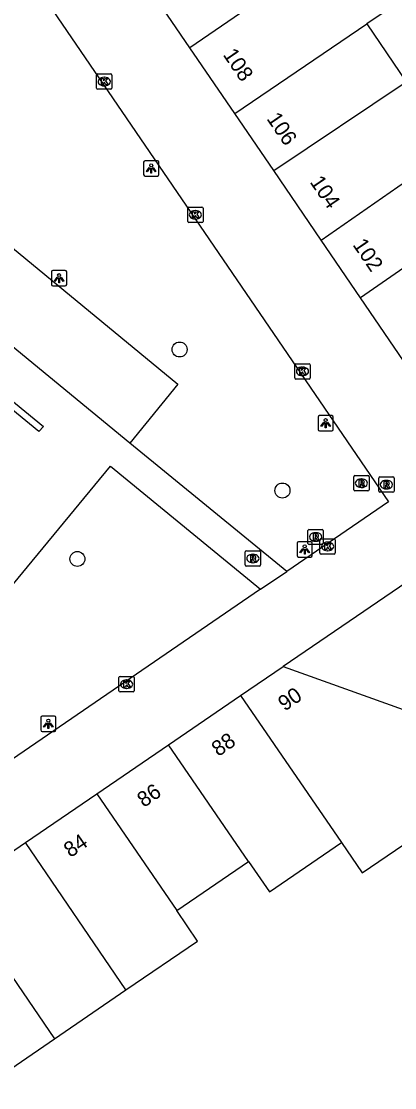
# Model space of a CAD drawing. Extents: x 155275 to 156263, y 382654 to 383635.
# Drawn here: x 155667.9 to 155692.4, y 382982.7 to 383052.4 of the extents above; entities that cross this region are included whole.
import ezdxf

# ---------------------------------------------------------------- set-up
doc = ezdxf.new("R2010")
doc.units = 0
for name, color, linetype in [('IMGEO_Boom', 7, 'Continuous'), ('IMGEO_Kolk', 7, 'Continuous'), ('IMGEO_Lichtpunt', 7, 'Continuous'), ('IMGEO_Pand', 7, 'Continuous'), ('IMGEO_Pand_nummerreeks', 7, 'Continuous'), ('IMGEO_Parkeervlak_open', 7, 'Continuous'), ('IMGEO_Rioolput', 7, 'Continuous'), ('IMGEO_Voetpad_open', 7, 'Continuous')]:
    doc.layers.add(name, color=color, linetype=linetype)

msp = doc.modelspace()

# ---------------------------------------------------------------- linework, layer by layer
at = {"layer": 'IMGEO_Boom'}
for centre in [(155678.291, 383030.925), (155685.017, 383021.709), (155671.614, 383017.235)]:
    msp.add_circle(centre, 0.489, dxfattribs=at)
at = {"layer": 'IMGEO_Kolk'}
for p, q in [((155672.868, 383048.006), (155672.868, 383048.858)), ((155672.943, 383048.932), (155673.795, 383048.932)), ((155673.869, 383048.858), (155673.869, 383048.006)), ((155673.379, 383048.152), (155673.354, 383048.152)), ((155673.356, 383048.712), (155673.381, 383048.712)), ((155673.795, 383047.932), (155672.943, 383047.932)), ((155678.824, 383039.301), (155678.824, 383040.153)), ((155678.899, 383040.227), (155679.751, 383040.227)), ((155679.312, 383040.007), (155679.337, 383040.007)), ((155679.825, 383040.153), (155679.825, 383039.301)), ((155679.751, 383039.227), (155678.899, 383039.227)), ((155679.335, 383039.447), (155679.31, 383039.447)), ((155685.824, 383029.07), (155685.824, 383029.922)), ((155685.899, 383029.996), (155686.751, 383029.996)), ((155686.825, 383029.922), (155686.825, 383029.07)), ((155686.335, 383029.216), (155686.31, 383029.216)), ((155686.312, 383029.776), (155686.337, 383029.776)), ((155686.751, 383028.996), (155685.899, 383028.996)), ((155687.468, 383017.629), (155687.468, 383018.481)), ((155687.543, 383018.555), (155688.395, 383018.555)), ((155687.956, 383018.335), (155687.981, 383018.335)), ((155688.469, 383018.481), (155688.469, 383017.629)), ((155688.395, 383017.555), (155687.543, 383017.555)), ((155687.979, 383017.775), (155687.954, 383017.775)), ((155674.328, 383008.629), (155674.328, 383009.481)), ((155674.403, 383009.555), (155675.255, 383009.555)), ((155674.816, 383009.335), (155674.841, 383009.335)), ((155675.329, 383009.481), (155675.329, 383008.629)), ((155675.255, 383008.555), (155674.403, 383008.555)), ((155674.839, 383008.775), (155674.814, 383008.775))]:
    msp.add_line(p, q, dxfattribs=at)
for points in [[(155672.868, 383048.006), (155672.868, 383048.858)], [(155672.943, 383048.932), (155673.795, 383048.932)], [(155673.869, 383048.858), (155673.869, 383048.006)], [(155673.189, 383048.632), (155673.312, 383048.632), (155673.312, 383048.481), (155673.442, 383048.632), (155673.606, 383048.632), (155673.46, 383048.481), (155673.613, 383048.232), (155673.461, 383048.232), (155673.376, 383048.396), (155673.312, 383048.329), (155673.312, 383048.232), (155673.189, 383048.232), (155673.189, 383048.632)], [(155673.795, 383047.932), (155672.943, 383047.932)], [(155678.824, 383039.301), (155678.824, 383040.153)], [(155678.899, 383040.227), (155679.751, 383040.227)], [(155679.145, 383039.927), (155679.268, 383039.927), (155679.268, 383039.776), (155679.398, 383039.927), (155679.562, 383039.927), (155679.416, 383039.776), (155679.569, 383039.527), (155679.417, 383039.527), (155679.332, 383039.691), (155679.268, 383039.624), (155679.268, 383039.527), (155679.145, 383039.527), (155679.145, 383039.927)], [(155679.825, 383040.153), (155679.825, 383039.301)], [(155679.751, 383039.227), (155678.899, 383039.227)], [(155685.824, 383029.07), (155685.824, 383029.922)], [(155685.899, 383029.996), (155686.751, 383029.996)], [(155686.825, 383029.922), (155686.825, 383029.07)], [(155686.145, 383029.696), (155686.268, 383029.696), (155686.268, 383029.545), (155686.398, 383029.696), (155686.562, 383029.696), (155686.416, 383029.545), (155686.569, 383029.296), (155686.417, 383029.296), (155686.332, 383029.46), (155686.268, 383029.393), (155686.268, 383029.296), (155686.145, 383029.296), (155686.145, 383029.696)], [(155686.751, 383028.996), (155685.899, 383028.996)], [(155687.468, 383017.629), (155687.468, 383018.481)], [(155687.543, 383018.555), (155688.395, 383018.555)], [(155687.789, 383018.255), (155687.912, 383018.255), (155687.912, 383018.104), (155688.042, 383018.255), (155688.206, 383018.255), (155688.06, 383018.104), (155688.213, 383017.855), (155688.061, 383017.855), (155687.976, 383018.019), (155687.912, 383017.952), (155687.912, 383017.855), (155687.789, 383017.855), (155687.789, 383018.255)], [(155688.469, 383018.481), (155688.469, 383017.629)], [(155688.395, 383017.555), (155687.543, 383017.555)], [(155674.328, 383008.629), (155674.328, 383009.481)], [(155674.403, 383009.555), (155675.255, 383009.555)], [(155674.649, 383009.255), (155674.772, 383009.255), (155674.772, 383009.104), (155674.902, 383009.255), (155675.066, 383009.255), (155674.92, 383009.104), (155675.073, 383008.855), (155674.921, 383008.855), (155674.836, 383009.019), (155674.772, 383008.952), (155674.772, 383008.855), (155674.649, 383008.855), (155674.649, 383009.255)], [(155675.329, 383009.481), (155675.329, 383008.629)], [(155675.255, 383008.555), (155674.403, 383008.555)]]:
    msp.add_lwpolyline(points, dxfattribs=at)
for centre, start, end in [((155672.945, 383048.856), 91.55205, 178.44795), ((155672.945, 383048.856), 91.55205, 178.44795), ((155673.793, 383048.856), 1.55205, 88.44795), ((155673.793, 383048.856), 1.55205, 88.44795), ((155672.945, 383048.008), 181.55205, 268.44795), ((155672.945, 383048.008), 181.55205, 268.44795), ((155673.793, 383048.008), 271.55205, 358.44795), ((155673.793, 383048.008), 271.55205, 358.44795), ((155678.901, 383040.151), 91.55205, 178.44795), ((155678.901, 383040.151), 91.55205, 178.44795), ((155679.749, 383040.151), 1.55205, 88.44795), ((155679.749, 383040.151), 1.55205, 88.44795), ((155678.901, 383039.303), 181.55205, 268.44795), ((155678.901, 383039.303), 181.55205, 268.44795), ((155679.749, 383039.303), 271.55205, 358.44795), ((155679.749, 383039.303), 271.55205, 358.44795), ((155685.901, 383029.92), 91.55205, 178.44795), ((155685.901, 383029.92), 91.55205, 178.44795), ((155686.749, 383029.92), 1.55205, 88.44795), ((155686.749, 383029.92), 1.55205, 88.44795), ((155685.901, 383029.072), 181.55205, 268.44795), ((155685.901, 383029.072), 181.55205, 268.44795), ((155686.749, 383029.072), 271.55205, 358.44795), ((155686.749, 383029.072), 271.55205, 358.44795), ((155687.545, 383018.479), 91.55205, 178.44795), ((155687.545, 383018.479), 91.55205, 178.44795), ((155688.393, 383018.479), 1.55205, 88.44795), ((155688.393, 383018.479), 1.55205, 88.44795), ((155687.545, 383017.631), 181.55205, 268.44795), ((155687.545, 383017.631), 181.55205, 268.44795), ((155688.393, 383017.631), 271.55205, 358.44795), ((155688.393, 383017.631), 271.55205, 358.44795), ((155674.405, 383009.479), 91.55205, 178.44795), ((155674.405, 383009.479), 91.55205, 178.44795), ((155675.253, 383009.479), 1.55205, 88.44795), ((155675.253, 383009.479), 1.55205, 88.44795), ((155674.405, 383008.631), 181.55205, 268.44795), ((155674.405, 383008.631), 181.55205, 268.44795), ((155675.253, 383008.631), 271.55205, 358.44795), ((155675.253, 383008.631), 271.55205, 358.44795)]:
    msp.add_arc(centre, 0.0765, start, end, dxfattribs=at)
for centre, major_axis, ratio, start_param, end_param in [((155673.355, 383048.432), (-0.387, 0.002), 0.722429, 4.712389, 7.853982), ((155673.38, 383048.432), (-0.39, 0.002), 0.717154, 1.570796, 4.712389), ((155679.311, 383039.727), (-0.387, 0.002), 0.722429, 4.712389, 7.853982), ((155679.336, 383039.727), (-0.39, 0.002), 0.717154, 1.570796, 4.712389), ((155686.311, 383029.496), (-0.387, 0.002), 0.722429, 4.712389, 7.853982), ((155686.336, 383029.496), (-0.39, 0.002), 0.717154, 1.570796, 4.712389), ((155687.955, 383018.055), (-0.387, 0.002), 0.722429, 4.712389, 7.853982), ((155687.98, 383018.055), (-0.39, 0.002), 0.717154, 1.570796, 4.712389), ((155674.815, 383009.055), (-0.387, 0.002), 0.722429, 4.712389, 7.853982), ((155674.84, 383009.055), (-0.39, 0.002), 0.717154, 1.570796, 4.712389)]:
    msp.add_ellipse(centre, major_axis=major_axis, ratio=ratio, start_param=start_param, end_param=end_param, dxfattribs=at)
at = {"layer": 'IMGEO_Lichtpunt'}
for p, q in [((155675.939, 383043.16), (155675.939, 383042.353)), ((155675.939, 383043.16), (155675.939, 383042.353)), ((155676.841, 383043.255), (155676.033, 383043.255)), ((155676.841, 383043.255), (155676.033, 383043.255)), ((155676.935, 383042.353), (155676.935, 383043.16)), ((155676.935, 383042.353), (155676.935, 383043.16)), ((155676.033, 383042.259), (155676.841, 383042.259)), ((155676.033, 383042.259), (155676.841, 383042.259)), ((155669.919, 383035.99), (155669.919, 383035.183)), ((155669.919, 383035.99), (155669.919, 383035.183)), ((155670.821, 383036.085), (155670.013, 383036.085)), ((155670.821, 383036.085), (155670.013, 383036.085)), ((155670.915, 383035.183), (155670.915, 383035.99)), ((155670.915, 383035.183), (155670.915, 383035.99)), ((155670.013, 383035.089), (155670.821, 383035.089)), ((155670.013, 383035.089), (155670.821, 383035.089)), ((155687.341, 383026.512), (155687.341, 383025.705)), ((155687.341, 383026.512), (155687.341, 383025.705)), ((155688.243, 383026.607), (155687.435, 383026.607)), ((155688.243, 383026.607), (155687.435, 383026.607)), ((155688.337, 383025.705), (155688.337, 383026.512)), ((155688.337, 383025.705), (155688.337, 383026.512)), ((155687.435, 383025.611), (155688.243, 383025.611)), ((155687.435, 383025.611), (155688.243, 383025.611)), ((155685.971, 383018.261), (155685.971, 383017.454)), ((155685.971, 383018.261), (155685.971, 383017.454)), ((155686.873, 383018.356), (155686.065, 383018.356)), ((155686.873, 383018.356), (155686.065, 383018.356)), ((155686.967, 383017.454), (155686.967, 383018.261)), ((155686.967, 383017.454), (155686.967, 383018.261)), ((155686.065, 383017.36), (155686.873, 383017.36)), ((155686.065, 383017.36), (155686.873, 383017.36)), ((155670.116, 383006.962), (155669.308, 383006.962)), ((155670.116, 383006.962), (155669.308, 383006.962)), ((155669.214, 383006.867), (155669.214, 383006.06)), ((155669.214, 383006.867), (155669.214, 383006.06)), ((155670.21, 383006.06), (155670.21, 383006.867)), ((155670.21, 383006.06), (155670.21, 383006.867)), ((155669.308, 383005.966), (155670.116, 383005.966)), ((155669.308, 383005.966), (155670.116, 383005.966))]:
    msp.add_line(p, q, dxfattribs=at)
for points in [[(155676.313, 383042.824), (155676.352, 383042.796), (155676.164, 383042.534), (155676.126, 383042.561), (155676.313, 383042.824)], [(155676.415, 383042.776), (155676.462, 383042.776), (155676.462, 383042.454), (155676.415, 383042.454), (155676.415, 383042.776)], [(155676.525, 383042.796), (155676.563, 383042.823), (155676.75, 383042.561), (155676.711, 383042.533), (155676.525, 383042.796)], [(155670.293, 383035.654), (155670.332, 383035.626), (155670.144, 383035.364), (155670.106, 383035.391), (155670.293, 383035.654)], [(155670.395, 383035.606), (155670.442, 383035.606), (155670.442, 383035.284), (155670.395, 383035.284), (155670.395, 383035.606)], [(155670.505, 383035.626), (155670.543, 383035.653), (155670.73, 383035.391), (155670.691, 383035.363), (155670.505, 383035.626)], [(155687.715, 383026.176), (155687.754, 383026.148), (155687.566, 383025.886), (155687.528, 383025.913), (155687.715, 383026.176)], [(155687.817, 383026.128), (155687.864, 383026.128), (155687.864, 383025.806), (155687.817, 383025.806), (155687.817, 383026.128)], [(155687.927, 383026.148), (155687.965, 383026.175), (155688.152, 383025.913), (155688.113, 383025.885), (155687.927, 383026.148)], [(155686.345, 383017.925), (155686.384, 383017.897), (155686.196, 383017.635), (155686.158, 383017.662), (155686.345, 383017.925)], [(155686.447, 383017.877), (155686.494, 383017.877), (155686.494, 383017.555), (155686.447, 383017.555), (155686.447, 383017.877)], [(155686.557, 383017.897), (155686.595, 383017.924), (155686.782, 383017.662), (155686.743, 383017.634), (155686.557, 383017.897)], [(155669.588, 383006.531), (155669.627, 383006.503), (155669.439, 383006.241), (155669.401, 383006.268), (155669.588, 383006.531)], [(155669.69, 383006.483), (155669.737, 383006.483), (155669.737, 383006.161), (155669.69, 383006.161), (155669.69, 383006.483)], [(155669.8, 383006.503), (155669.838, 383006.53), (155670.025, 383006.268), (155669.986, 383006.24), (155669.8, 383006.503)]]:
    msp.add_lwpolyline(points, dxfattribs=at)
for centre in [(155676.438, 383042.958), (155670.418, 383035.788), (155687.84, 383026.31), (155686.47, 383018.059), (155669.713, 383006.665)]:
    msp.add_circle(centre, 0.0994, dxfattribs=at)
for centre, start, end in [((155676.033, 383043.16), 90, 180), ((155676.033, 383043.16), 90, 180), ((155676.841, 383043.16), 0, 90), ((155676.841, 383043.16), 0, 90), ((155676.033, 383042.353), 180, 270), ((155676.033, 383042.353), 180, 270), ((155676.841, 383042.353), 270, 0), ((155676.841, 383042.353), 270, 360), ((155670.013, 383035.99), 90, 180), ((155670.013, 383035.99), 90, 180), ((155670.821, 383035.99), 0, 90), ((155670.821, 383035.99), 0, 90), ((155670.013, 383035.183), 180, 270), ((155670.013, 383035.183), 180, 270), ((155670.821, 383035.183), 270, 0), ((155670.821, 383035.183), 270, 360), ((155687.435, 383026.512), 90, 180), ((155687.435, 383026.512), 90, 180), ((155688.243, 383026.512), 0, 90), ((155688.243, 383026.512), 0, 90), ((155687.435, 383025.705), 180, 270), ((155687.435, 383025.705), 180, 270), ((155688.243, 383025.705), 270, 0), ((155688.243, 383025.705), 270, 360), ((155686.065, 383018.261), 90, 180), ((155686.065, 383018.261), 90, 180), ((155686.873, 383018.261), 0, 90), ((155686.873, 383018.261), 0, 90), ((155686.065, 383017.454), 180, 270), ((155686.065, 383017.454), 180, 270), ((155686.873, 383017.454), 270, 0), ((155686.873, 383017.454), 270, 360), ((155669.308, 383006.867), 90, 180), ((155669.308, 383006.867), 90, 180), ((155670.116, 383006.867), 0, 90), ((155670.116, 383006.867), 0, 90), ((155669.308, 383006.06), 180, 270), ((155669.308, 383006.06), 180, 270), ((155670.116, 383006.06), 270, 0), ((155670.116, 383006.06), 270, 360)]:
    msp.add_arc(centre, 0.0946, start, end, dxfattribs=at)
at = {"layer": 'IMGEO_Pand'}
for points in [[(155688.55, 383057.228), (155678.967, 383050.643)], [(155688.55, 383057.228), (155691.538, 383052.879), (155690.537, 383052.201)], [(155678.967, 383050.643), (155675.992, 383055.002)], [(155681.898, 383046.35), (155690.537, 383052.201)], [(155690.537, 383052.201), (155693.104, 383048.412)], [(155681.898, 383046.35), (155678.967, 383050.643)], [(155684.447, 383042.615), (155693.104, 383048.412)], [(155684.447, 383042.615), (155681.898, 383046.35)], [(155687.544, 383038.078), (155696.069, 383043.986)], [(155687.544, 383038.078), (155684.447, 383042.615)], [(155698.679, 383040.217), (155690.125, 383034.298)], [(155690.125, 383034.298), (155687.544, 383038.078)], [(155693.265, 383029.698), (155690.125, 383034.298)], [(155682.282, 383008.318), (155685.053, 383010.212)], [(155685.053, 383010.212), (155695.816, 383006.356)], [(155677.572, 383005.1), (155682.282, 383008.318)], [(155682.282, 383008.318), (155688.866, 382998.705)], [(155688.866, 382998.705), (155690.229, 382996.715), (155695.6, 383000.393), (155692.889, 383004.353), (155695.816, 383006.356)], [(155672.887, 383001.898), (155677.572, 383005.1)], [(155682.799, 382997.475), (155677.572, 383005.1)], [(155668.212, 382998.703), (155672.887, 383001.898)], [(155672.887, 383001.898), (155678.104, 382994.254)], [(155663.536, 382995.508), (155668.212, 382998.703)], [(155674.789, 382989.075), (155668.212, 382998.703)], [(155682.799, 382997.475), (155684.161, 382995.488), (155688.866, 382998.705)], [(155678.104, 382994.254), (155682.799, 382997.475)], [(155663.536, 382995.508), (155670.113, 382985.881)], [(155674.789, 382989.075), (155679.465, 382992.27), (155678.104, 382994.254)], [(155670.113, 382985.881), (155674.789, 382989.075)], [(155665.436, 382982.686), (155670.113, 382985.881)]]:
    msp.add_lwpolyline(points, dxfattribs=at)
at = {"layer": 'IMGEO_Parkeervlak_open'}
msp.add_lwpolyline([(155651.755, 383043.96), (155654.921, 383047.799), (155678.185, 383028.662), (155675.036, 383024.801)], dxfattribs=at)
at = {"layer": 'IMGEO_Rioolput'}
for p, q in [((155689.674, 383021.762), (155689.674, 383022.614)), ((155689.749, 383022.688), (155690.601, 383022.688)), ((155690.162, 383022.468), (155690.187, 383022.468)), ((155690.675, 383022.614), (155690.675, 383021.762)), ((155691.308, 383021.669), (155691.308, 383022.521)), ((155691.383, 383022.595), (155692.235, 383022.595)), ((155691.796, 383022.375), (155691.821, 383022.375)), ((155692.309, 383022.521), (155692.309, 383021.669)), ((155690.601, 383021.688), (155689.749, 383021.688)), ((155690.185, 383021.908), (155690.16, 383021.908)), ((155692.235, 383021.595), (155691.383, 383021.595)), ((155691.819, 383021.815), (155691.794, 383021.815)), ((155686.685, 383018.247), (155686.685, 383019.099)), ((155686.76, 383019.173), (155687.612, 383019.173)), ((155687.173, 383018.953), (155687.198, 383018.953)), ((155687.686, 383019.099), (155687.686, 383018.247)), ((155687.612, 383018.173), (155686.76, 383018.173)), ((155687.196, 383018.393), (155687.171, 383018.393)), ((155682.584, 383016.843), (155682.584, 383017.695)), ((155682.659, 383017.769), (155683.511, 383017.769)), ((155683.072, 383017.549), (155683.097, 383017.549)), ((155683.585, 383017.695), (155683.585, 383016.843)), ((155683.511, 383016.769), (155682.659, 383016.769)), ((155683.095, 383016.989), (155683.07, 383016.989))]:
    msp.add_line(p, q, dxfattribs=at)
for points in [[(155689.674, 383021.762), (155689.674, 383022.614)], [(155689.749, 383022.688), (155690.601, 383022.688)], [(155690.263, 383022.386), (155690.011, 383022.388), (155690.011, 383021.988)], [(155690.189, 383022.307), (155690.135, 383022.307), (155690.135, 383022.226)], [(155690.675, 383022.614), (155690.675, 383021.762)], [(155691.308, 383021.669), (155691.308, 383022.521)], [(155691.383, 383022.595), (155692.235, 383022.595)], [(155691.897, 383022.293), (155691.645, 383022.295), (155691.645, 383021.895)], [(155692.309, 383022.521), (155692.309, 383021.669)], [(155690.601, 383021.688), (155689.749, 383021.688)], [(155690.011, 383021.988), (155690.135, 383021.988), (155690.135, 383022.15), (155690.146, 383022.15)], [(155690.135, 383022.226), (155690.187, 383022.226)], [(155690.193, 383022.121), (155690.264, 383021.988), (155690.404, 383021.988), (155690.339, 383022.114)], [(155692.235, 383021.595), (155691.383, 383021.595)], [(155691.645, 383021.895), (155691.769, 383021.895), (155691.769, 383022.057), (155691.78, 383022.057)], [(155691.823, 383022.214), (155691.769, 383022.214), (155691.769, 383022.133)], [(155691.769, 383022.133), (155691.821, 383022.133)], [(155691.827, 383022.028), (155691.898, 383021.895), (155692.038, 383021.895), (155691.973, 383022.021)], [(155686.685, 383018.247), (155686.685, 383019.099)], [(155686.76, 383019.173), (155687.612, 383019.173)], [(155687.274, 383018.871), (155687.022, 383018.873), (155687.022, 383018.473)], [(155687.2, 383018.792), (155687.146, 383018.792), (155687.146, 383018.711)], [(155687.686, 383019.099), (155687.686, 383018.247)], [(155687.612, 383018.173), (155686.76, 383018.173)], [(155687.022, 383018.473), (155687.146, 383018.473), (155687.146, 383018.635), (155687.157, 383018.635)], [(155687.146, 383018.711), (155687.198, 383018.711)], [(155687.204, 383018.606), (155687.275, 383018.473), (155687.415, 383018.473), (155687.35, 383018.599)], [(155682.584, 383016.843), (155682.584, 383017.695)], [(155682.659, 383017.769), (155683.511, 383017.769)], [(155683.173, 383017.467), (155682.921, 383017.469), (155682.921, 383017.069)], [(155683.099, 383017.388), (155683.045, 383017.388), (155683.045, 383017.307)], [(155683.585, 383017.695), (155683.585, 383016.843)], [(155683.511, 383016.769), (155682.659, 383016.769)], [(155682.921, 383017.069), (155683.045, 383017.069), (155683.045, 383017.231), (155683.056, 383017.231)], [(155683.045, 383017.307), (155683.097, 383017.307)], [(155683.103, 383017.202), (155683.174, 383017.069), (155683.314, 383017.069), (155683.249, 383017.195)]]:
    msp.add_lwpolyline(points, dxfattribs=at)
for centre, radius, start, end in [((155689.751, 383022.612), 0.0765, 91.55205, 178.44795), ((155689.751, 383022.612), 0.0765, 91.55205, 178.44795), ((155690.195, 383022.211), 0.0964, 77.00612, 93.18647), ((155690.209, 383022.268), 0.0378, 276.66336, 79.67722), ((155690.262, 383022.276), 0.109, 350.36119, 89.41601), ((155690.26, 383022.276), 0.112, 277.58423, 350.98172), ((155690.599, 383022.612), 0.0765, 1.55205, 88.44795), ((155690.599, 383022.612), 0.0765, 1.55205, 88.44795), ((155691.385, 383022.519), 0.0765, 91.55205, 178.44795), ((155691.385, 383022.519), 0.0765, 91.55205, 178.44795), ((155691.896, 383022.183), 0.109, 350.36119, 89.41601), ((155692.233, 383022.519), 0.0765, 1.55205, 88.44795), ((155692.233, 383022.519), 0.0765, 1.55205, 88.44795), ((155689.751, 383021.764), 0.0765, 181.55205, 268.44795), ((155689.751, 383021.764), 0.0765, 181.55205, 268.44795), ((155690.145, 383022.097), 0.0533, 26.02933, 88.69889), ((155690.171, 383022.415), 0.19, 274.7715, 282.96867), ((155690.244, 383022.061), 0.108, 29.51342, 73.79051), ((155690.599, 383021.764), 0.0765, 271.55205, 358.44795), ((155690.599, 383021.764), 0.0765, 271.55205, 358.44795), ((155691.385, 383021.671), 0.0765, 181.55205, 268.44795), ((155691.385, 383021.671), 0.0765, 181.55205, 268.44795), ((155691.779, 383022.004), 0.0533, 26.02933, 88.69889), ((155691.805, 383022.322), 0.19, 274.7715, 282.96867), ((155691.829, 383022.118), 0.0964, 77.00612, 93.18647), ((155691.843, 383022.175), 0.0378, 276.66336, 79.67722), ((155691.894, 383022.183), 0.112, 277.58423, 350.98172), ((155691.878, 383021.968), 0.108, 29.51342, 73.79051), ((155692.233, 383021.671), 0.0765, 271.55205, 358.44795), ((155692.233, 383021.671), 0.0765, 271.55205, 358.44795), ((155686.762, 383019.097), 0.0765, 91.55205, 178.44795), ((155686.762, 383019.097), 0.0765, 91.55205, 178.44795), ((155687.206, 383018.696), 0.0964, 77.00612, 93.18647), ((155687.22, 383018.753), 0.0378, 276.66336, 79.67722), ((155687.273, 383018.761), 0.109, 350.36119, 89.41601), ((155687.61, 383019.097), 0.0765, 1.55205, 88.44795), ((155687.61, 383019.097), 0.0765, 1.55205, 88.44795), ((155686.762, 383018.249), 0.0765, 181.55205, 268.44795), ((155686.762, 383018.249), 0.0765, 181.55205, 268.44795), ((155687.156, 383018.582), 0.0533, 26.02933, 88.69889), ((155687.182, 383018.9), 0.19, 274.7715, 282.96867), ((155687.271, 383018.761), 0.112, 277.58423, 350.98172), ((155687.255, 383018.546), 0.108, 29.51342, 73.79051), ((155687.61, 383018.249), 0.0765, 271.55205, 358.44795), ((155687.61, 383018.249), 0.0765, 271.55205, 358.44795), ((155682.661, 383017.693), 0.0765, 91.55205, 178.44795), ((155682.661, 383017.693), 0.0765, 91.55205, 178.44795), ((155683.105, 383017.292), 0.0964, 77.00612, 93.18647), ((155683.119, 383017.349), 0.0378, 276.66336, 79.67722), ((155683.172, 383017.357), 0.109, 350.36119, 89.41601), ((155683.509, 383017.693), 0.0765, 1.55205, 88.44795), ((155683.509, 383017.693), 0.0765, 1.55205, 88.44795), ((155682.661, 383016.845), 0.0765, 181.55205, 268.44795), ((155682.661, 383016.845), 0.0765, 181.55205, 268.44795), ((155683.055, 383017.178), 0.0533, 26.02933, 88.69889), ((155683.081, 383017.496), 0.19, 274.7715, 282.96867), ((155683.17, 383017.357), 0.112, 277.58423, 350.98172), ((155683.154, 383017.142), 0.108, 29.51342, 73.79051), ((155683.509, 383016.845), 0.0765, 271.55205, 358.44795), ((155683.509, 383016.845), 0.0765, 271.55205, 358.44795)]:
    msp.add_arc(centre, radius, start, end, dxfattribs=at)
for centre, major_axis, ratio, start_param, end_param in [((155690.161, 383022.188), (-0.387, 0.002), 0.722429, 4.712389, 7.853982), ((155690.186, 383022.188), (-0.39, 0.002), 0.717154, 1.570796, 4.712389), ((155691.795, 383022.095), (-0.387, 0.002), 0.722429, 4.712389, 7.853982), ((155691.82, 383022.095), (-0.39, 0.002), 0.717154, 1.570796, 4.712389), ((155687.172, 383018.673), (-0.387, 0.002), 0.722429, 4.712389, 7.853982), ((155687.197, 383018.673), (-0.39, 0.002), 0.717154, 1.570796, 4.712389), ((155683.071, 383017.269), (-0.387, 0.002), 0.722429, 4.712389, 7.853982), ((155683.096, 383017.269), (-0.39, 0.002), 0.717154, 1.570796, 4.712389)]:
    msp.add_ellipse(centre, major_axis=major_axis, ratio=ratio, start_param=start_param, end_param=end_param, dxfattribs=at)
at = {"layer": 'IMGEO_Voetpad_open'}
for points in [[(155663.693, 383062.31), (155691.938, 383020.969), (155685.3, 383016.425)], [(155675.036, 383024.801), (155651.755, 383043.96)], [(155649.712, 383041.444), (155649.98, 383041.815), (155669.39, 383025.899), (155669.102, 383025.557), (155649.712, 383041.444)], [(155685.3, 383016.425), (155675.036, 383024.801)], [(155646.029, 382989.662), (155673.776, 383023.305), (155683.577, 383015.26)], [(155696.032, 383017.676), (155685.053, 383010.212)], [(155683.577, 383015.26), (155685.3, 383016.425)], [(155683.577, 383015.26), (155646.092, 382989.591), (155646.029, 382989.662)]]:
    msp.add_lwpolyline(points, dxfattribs=at)

# ---------------------------------------------------------------- texts
at = {"layer": 'IMGEO_Pand_nummerreeks'}
for s, rotation, p in [('108', 304.31996, (155681.092, 383050.19)), ('106', 304.31996, (155683.949, 383046.005)), ('104', 304.31996, (155686.771, 383041.871)), ('102', 304.31996, (155689.574, 383037.765)), ('90', 34.34882, (155685.162, 383007.259)), ('88', 34.34882, (155680.82, 383004.291)), ('86', 34.34882, (155675.953, 383000.965)), ('84', 34.34882, (155671.154, 382997.686))]:
    msp.add_text(s, height=1, rotation=rotation, dxfattribs=at).set_placement(p)

doc.saveas('drawing.dxf')
